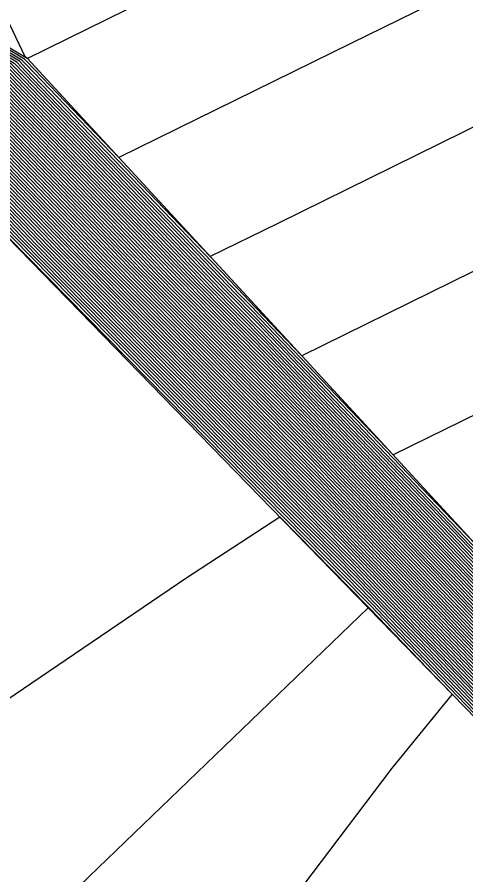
# Model space of a CAD drawing. Extents: x 2188792 to 2191981, y 386090 to 389710.
# Drawn here: x 2191399.78 to 2191410.49, y 389142.51 to 389162.99 of the extents above; entities that cross this region are included whole.
import ezdxf

# ---------------------------------------------------------------- set-up
doc = ezdxf.new("R2010")
doc.units = 0
for name, color, linetype in [('DTM Contours Major', 7, 'Continuous'), ('DTM Contours Minor', 7, 'Continuous'), ('PH Exist DTM Breakline', 7, 'Continuous')]:
    doc.layers.add(name, color=color, linetype=linetype)

msp = doc.modelspace()

# ---------------------------------------------------------------- linework, layer by layer
at = {"layer": 'DTM Contours Major'}
for points in [[(2191417.751, 389173.739), (2191411.546, 389160.789), (2191405.991, 389158.056)], [(2191405.991, 389158.056), (2191404.394, 389157.27), (2191400.003, 389161.851), (2191399.897, 389161.962), (2191392.479, 389166.409)], [(2191432.479, 389140.075), (2191422.291, 389140.504), (2191421.922, 389140.629), (2191416.779, 389144.375), (2191416.286, 389145.036), (2191415.311, 389145.443), (2191410.425, 389150.55), (2191405.525, 389155.671), (2191404.765, 389156.444), (2191399.959, 389161.457), (2191399.591, 389161.845), (2191392.886, 389165.865)], [(2191424.489, 389137.236), (2191422.135, 389137.335), (2191421.681, 389137.49), (2191420.927, 389139.158), (2191420.824, 389139.267), (2191415.915, 389144.4), (2191415.024, 389145.326), (2191410.191, 389150.378), (2191405.799, 389154.969), (2191404.211, 389156.582), (2191399.916, 389161.063), (2191399.284, 389161.728), (2191393.293, 389165.32)], [(2191423.299, 389133.012), (2191421.983, 389136.301), (2191421.82, 389136.504), (2191420.7, 389138.983), (2191420.378, 389139.321), (2191416.054, 389143.842), (2191414.232, 389145.738), (2191409.957, 389150.206), (2191406.072, 389154.267), (2191403.657, 389156.721), (2191399.872, 389160.669), (2191398.977, 389161.612), (2191393.7, 389164.775)], [(2191424.534, 389128.565), (2191423.174, 389132.346), (2191423.079, 389133.069), (2191421.833, 389136.184), (2191421.435, 389136.676), (2191420.472, 389138.808), (2191419.932, 389139.375), (2191416.192, 389143.285), (2191413.44, 389146.149), (2191409.723, 389150.034), (2191406.345, 389153.565), (2191403.103, 389156.859), (2191399.829, 389160.275), (2191398.671, 389161.495), (2191394.107, 389164.231)], [(2191423.767, 389129.606), (2191422.91, 389131.988), (2191422.715, 389133.487), (2191421.682, 389136.067), (2191421.051, 389136.848), (2191420.244, 389138.634), (2191419.486, 389139.429), (2191416.331, 389142.727), (2191412.648, 389146.56), (2191409.489, 389149.862), (2191406.618, 389152.862), (2191402.549, 389156.998), (2191399.785, 389159.881), (2191398.364, 389161.378), (2191394.514, 389163.686)], [(2191414.765, 389115.111), (2191416.881, 389117.85), (2191417.52, 389120.416), (2191419.167, 389123.982), (2191419.334, 389124.952), (2191419.352, 389125.645), (2191421.225, 389130.366), (2191422.333, 389130.731), (2191422.308, 389131.678), (2191422.318, 389131.772), (2191421.986, 389134.323), (2191421.381, 389135.834), (2191420.282, 389137.193), (2191419.789, 389138.284), (2191418.594, 389139.537), (2191416.609, 389141.612), (2191411.063, 389147.383), (2191409.021, 389149.518), (2191407.165, 389151.458), (2191401.442, 389157.275), (2191399.698, 389159.093), (2191397.75, 389161.145)], [(2191419.344, 389115.518), (2191419.563, 389116.851), (2191420.61, 389121.05), (2191421.209, 389122.349), (2191421.721, 389125.326), (2191421.777, 389127.455), (2191422.456, 389129.168), (2191422.858, 389129.3), (2191422.846, 389129.781), (2191423, 389130.647), (2191422.647, 389131.63), (2191422.35, 389133.905), (2191421.532, 389135.951), (2191420.666, 389137.02), (2191420.016, 389138.459), (2191419.04, 389139.483), (2191416.47, 389142.17), (2191411.856, 389146.972), (2191409.255, 389149.69), (2191406.891, 389152.16), (2191401.996, 389157.136), (2191399.742, 389159.487), (2191398.057, 389161.261)], [(2191406.703, 389112.627), (2191410.373, 389118.645), (2191411.292, 389119.839), (2191415.178, 389125.641), (2191416.037, 389127.469), (2191416.889, 389129.659), (2191420.688, 389133.408), (2191421.113, 389133.538), (2191421.282, 389133.594), (2191421.279, 389133.691), (2191421.353, 389134.414), (2191421.256, 389135.159), (2191421.08, 389135.6), (2191419.513, 389137.537), (2191419.333, 389137.934), (2191417.702, 389139.645), (2191416.887, 389140.497), (2191409.479, 389148.206), (2191408.553, 389149.174), (2191407.711, 389150.054), (2191400.334, 389157.551), (2191399.611, 389158.306), (2191397.137, 389160.911)], [(2191410.461, 389114.465), (2191411.607, 389116.345), (2191414.416, 389119.996), (2191415.615, 389121.787), (2191417.45, 389125.69), (2191419.269, 389130.364), (2191420.738, 389131.814), (2191420.903, 389131.865), (2191421.807, 389132.163), (2191421.794, 389132.684), (2191421.836, 389133.093), (2191421.621, 389134.741), (2191421.23, 389135.717), (2191419.897, 389137.365), (2191419.561, 389138.109), (2191418.148, 389139.591), (2191416.748, 389141.055), (2191410.271, 389147.794), (2191408.787, 389149.346), (2191407.438, 389150.756), (2191400.888, 389157.413), (2191399.655, 389158.699), (2191397.444, 389161.028)], [(2191401.052, 389111.898), (2191405.589, 389117.182), (2191406.745, 389119.042), (2191410.824, 389123.91), (2191413.568, 389127.874), (2191414.936, 389129.683), (2191415.873, 389130.922), (2191418.501, 389132.894), (2191420.638, 389135.002), (2191420.677, 389135.014), (2191420.724, 389135.221), (2191420.438, 389135.956), (2191419.925, 389136.725), (2191419.128, 389137.709), (2191419.105, 389137.76), (2191417.256, 389139.699), (2191417.025, 389139.94), (2191408.687, 389148.617), (2191408.319, 389149.002), (2191407.984, 389149.351), (2191399.78, 389157.69), (2191399.568, 389157.912), (2191396.83, 389160.794)]]:
    msp.add_lwpolyline(points, dxfattribs=at)
at = {"layer": 'DTM Contours Minor'}
for points in [[(2191423.371, 389132.734), (2191421.953, 389136.278), (2191421.743, 389136.538), (2191420.654, 389138.948), (2191420.289, 389139.332), (2191416.081, 389143.731), (2191414.073, 389145.82), (2191409.911, 389150.171), (2191406.126, 389154.126), (2191403.546, 389156.749), (2191399.864, 389160.59), (2191398.916, 389161.588), (2191393.781, 389164.667), (2191388.249, 389164.998), (2191387.928, 389165.473), (2191385.547, 389166.182), (2191385.289, 389166.256), (2191384.613, 389165.884), (2191383.811, 389166.831), (2191382.774, 389166.387), (2191372.808, 389167.316), (2191371.663, 389166.415), (2191366.668, 389165.875), (2191360.794, 389170.311)], [(2191409.546, 389166.685), (2191400.028, 389162.001), (2191400.02, 389162.008), (2191400.02, 389162.009), (2191399.973, 389162.037), (2191396.156, 389170.083)], [(2191423.298, 389132.818), (2191421.923, 389136.255), (2191421.666, 389136.573), (2191420.609, 389138.913), (2191420.199, 389139.342), (2191416.109, 389143.619), (2191413.915, 389145.902), (2191409.864, 389150.137), (2191406.181, 389153.986), (2191403.436, 389156.776), (2191399.855, 389160.512), (2191398.855, 389161.565), (2191393.863, 389164.558), (2191388.014, 389164.908), (2191387.769, 389165.27), (2191385.956, 389165.81), (2191385.547, 389165.927), (2191384.474, 389165.336), (2191383.791, 389166.142), (2191382.472, 389165.577), (2191373.59, 389166.405), (2191372.096, 389165.23), (2191365.582, 389164.525), (2191360.151, 389168.627)], [(2191407.768, 389162.37), (2191402.211, 389159.635), (2191400.012, 389161.93), (2191399.959, 389161.985), (2191392.398, 389166.518)], [(2191411.184, 389157.171), (2191406.578, 389154.905), (2191405.307, 389156.233), (2191405.208, 389156.333), (2191399.994, 389161.772), (2191399.836, 389161.939), (2191392.56, 389166.3)], [(2191410.821, 389153.553), (2191408.761, 389152.539), (2191405.361, 389156.093), (2191405.097, 389156.361), (2191399.985, 389161.693), (2191399.775, 389161.915), (2191392.642, 389166.191)], [(2191392.723, 389166.083), (2191399.713, 389161.892), (2191399.977, 389161.615), (2191404.986, 389156.389), (2191405.416, 389155.952), (2191410.519, 389150.618), (2191410.944, 389150.174), (2191420.954, 389145.996), (2191423.541, 389142.521)], [(2191430.315, 389140.801), (2191422.323, 389141.137), (2191422.261, 389141.158), (2191421.397, 389141.788), (2191418.62, 389145.516), (2191413.127, 389147.809), (2191410.472, 389150.584), (2191405.471, 389155.812), (2191404.876, 389156.416), (2191399.968, 389161.536), (2191399.652, 389161.869), (2191392.805, 389165.974)], [(2191430.881, 389139.507), (2191422.26, 389139.87), (2191421.584, 389140.1), (2191417.494, 389143.078), (2191415.804, 389144.846), (2191415.658, 389144.997), (2191410.379, 389150.515), (2191405.58, 389155.531), (2191404.654, 389156.472), (2191399.951, 389161.378), (2191399.529, 389161.822), (2191392.967, 389165.756)], [(2191429.283, 389138.94), (2191422.229, 389139.236), (2191421.246, 389139.57), (2191419.677, 389140.713), (2191415.831, 389144.734), (2191415.499, 389145.08), (2191410.332, 389150.481), (2191405.635, 389155.39), (2191404.543, 389156.499), (2191399.942, 389161.299), (2191399.468, 389161.798), (2191393.049, 389165.647)], [(2191427.685, 389138.372), (2191422.198, 389138.603), (2191421.138, 389138.963), (2191421.019, 389139.228), (2191421.002, 389139.245), (2191415.859, 389144.623), (2191415.341, 389145.162), (2191410.285, 389150.446), (2191405.689, 389155.25), (2191404.433, 389156.527), (2191399.933, 389161.221), (2191399.407, 389161.775), (2191393.13, 389165.538)], [(2191426.087, 389137.804), (2191422.167, 389137.969), (2191421.41, 389138.226), (2191420.973, 389139.193), (2191420.913, 389139.256), (2191415.887, 389144.511), (2191415.182, 389145.244), (2191410.238, 389150.412), (2191405.744, 389155.109), (2191404.322, 389156.555), (2191399.924, 389161.142), (2191399.345, 389161.752), (2191393.212, 389165.429)], [(2191427.478, 389135.734), (2191422.891, 389136.668), (2191422.104, 389136.702), (2191421.952, 389136.753), (2191420.882, 389139.123), (2191420.735, 389139.278), (2191415.943, 389144.288), (2191414.866, 389145.409), (2191410.145, 389150.343), (2191405.853, 389154.829), (2191404.1, 389156.61), (2191399.907, 389160.984), (2191399.223, 389161.705), (2191393.374, 389165.211)], [(2191426.544, 389135.031), (2191422.261, 389135.904), (2191422.074, 389136.372), (2191422.05, 389136.4), (2191420.836, 389139.088), (2191420.645, 389139.288), (2191415.97, 389144.177), (2191414.707, 389145.491), (2191410.098, 389150.309), (2191405.908, 389154.688), (2191403.99, 389156.638), (2191399.898, 389160.905), (2191399.161, 389161.682), (2191393.456, 389165.102)], [(2191425.61, 389134.328), (2191422.607, 389134.94), (2191422.044, 389136.348), (2191421.973, 389136.435), (2191420.791, 389139.053), (2191420.556, 389139.299), (2191415.998, 389144.065), (2191414.549, 389145.573), (2191410.051, 389150.274), (2191405.963, 389154.548), (2191403.879, 389156.666), (2191399.89, 389160.827), (2191399.1, 389161.658), (2191393.537, 389164.993)], [(2191424.675, 389133.625), (2191422.953, 389133.976), (2191422.013, 389136.325), (2191421.897, 389136.469), (2191420.745, 389139.018), (2191420.467, 389139.31), (2191416.026, 389143.954), (2191414.39, 389145.656), (2191410.004, 389150.24), (2191406.017, 389154.407), (2191403.768, 389156.693), (2191399.881, 389160.748), (2191399.039, 389161.635), (2191393.619, 389164.884)], [(2191424.381, 389128.773), (2191423.121, 389132.275), (2191423.007, 389133.152), (2191421.803, 389136.161), (2191421.358, 389136.71), (2191420.426, 389138.773), (2191419.843, 389139.386), (2191416.22, 389143.173), (2191413.281, 389146.231), (2191409.676, 389149.999), (2191406.4, 389153.424), (2191402.993, 389156.887), (2191399.82, 389160.196), (2191398.609, 389161.472), (2191394.188, 389164.122), (2191387.504, 389164.522), (2191387.107, 389164.459), (2191386.58, 389164.61), (2191383.917, 389163.144), (2191383.712, 389163.385), (2191381.265, 389162.337), (2191376.719, 389162.761), (2191373.83, 389160.49), (2191361.238, 389159.128)], [(2191424.228, 389128.981), (2191423.068, 389132.203), (2191422.934, 389133.236), (2191421.772, 389136.138), (2191421.281, 389136.745), (2191420.381, 389138.738), (2191419.753, 389139.396), (2191416.248, 389143.062), (2191413.123, 389146.314), (2191409.63, 389149.965), (2191406.454, 389153.284), (2191402.882, 389156.915), (2191399.811, 389160.118), (2191398.548, 389161.448), (2191394.27, 389164.013), (2191387.801, 389164.401), (2191386.916, 389164.258), (2191386.838, 389164.28), (2191383.778, 389162.595), (2191383.692, 389162.696), (2191380.963, 389161.527), (2191377.501, 389161.85), (2191374.263, 389159.306), (2191360.152, 389157.778)], [(2191424.59, 389128.847), (2191423.279, 389132.49), (2191423.225, 389132.902), (2191421.893, 389136.231), (2191421.589, 389136.607), (2191420.563, 389138.878), (2191420.11, 389139.353), (2191416.137, 389143.508), (2191413.757, 389145.985), (2191409.817, 389150.102), (2191406.236, 389153.845), (2191403.325, 389156.804), (2191399.846, 389160.433), (2191398.793, 389161.542), (2191393.944, 389164.449)], [(2191411.908, 389164.407), (2191407.768, 389162.37)], [(2191424.688, 389128.356), (2191423.226, 389132.418), (2191423.152, 389132.985), (2191421.863, 389136.208), (2191421.512, 389136.641), (2191420.518, 389138.843), (2191420.021, 389139.364), (2191416.165, 389143.396), (2191413.598, 389146.067), (2191409.77, 389150.068), (2191406.29, 389153.705), (2191403.214, 389156.832), (2191399.837, 389160.354), (2191398.732, 389161.518), (2191394.026, 389164.34)], [(2191424.074, 389129.189), (2191423.015, 389132.131), (2191422.861, 389133.32), (2191421.742, 389136.114), (2191421.204, 389136.779), (2191420.335, 389138.704), (2191419.664, 389139.407), (2191416.276, 389142.95), (2191412.964, 389146.396), (2191409.583, 389149.93), (2191406.509, 389153.143), (2191402.771, 389156.942), (2191399.803, 389160.039), (2191398.487, 389161.425), (2191394.351, 389163.904)], [(2191423.921, 389129.398), (2191422.963, 389132.06), (2191422.788, 389133.403), (2191421.712, 389136.091), (2191421.128, 389136.814), (2191420.29, 389138.669), (2191419.575, 389139.418), (2191416.303, 389142.839), (2191412.806, 389146.478), (2191409.536, 389149.896), (2191406.564, 389153.003), (2191402.66, 389156.97), (2191399.794, 389159.96), (2191398.425, 389161.402), (2191394.433, 389163.795)], [(2191422.835, 389114.971), (2191421.771, 389117.112), (2191422.471, 389121.375), (2191422.436, 389121.523), (2191422.816, 389123.585), (2191423.154, 389125.551), (2191423.188, 389126.861), (2191423.186, 389128.481), (2191423.46, 389130.022), (2191422.805, 389131.845), (2191422.569, 389133.654), (2191421.622, 389136.021), (2191420.897, 389136.917), (2191420.153, 389138.564), (2191419.307, 389139.45), (2191416.387, 389142.504), (2191412.331, 389146.725), (2191409.396, 389149.793), (2191406.728, 389152.581), (2191402.328, 389157.053), (2191399.768, 389159.724), (2191398.241, 389161.331)], [(2191423.614, 389129.814), (2191422.857, 389131.916), (2191422.642, 389133.57), (2191421.652, 389136.044), (2191420.974, 389136.883), (2191420.199, 389138.599), (2191419.397, 389139.44), (2191416.359, 389142.616), (2191412.489, 389146.643), (2191409.442, 389149.827), (2191406.673, 389152.722), (2191402.439, 389157.025), (2191399.776, 389159.802), (2191398.302, 389161.355)], [(2191413.813, 389115.18), (2191416.494, 389118.651), (2191416.902, 389120.289), (2191418.758, 389124.308), (2191418.856, 389124.877), (2191418.867, 389125.284), (2191420.978, 389130.606), (2191422.227, 389131.018), (2191422.205, 389131.879), (2191422.221, 389132.036), (2191421.913, 389134.406), (2191421.351, 389135.81), (2191420.205, 389137.227), (2191419.743, 389138.249), (2191418.505, 389139.548), (2191416.637, 389141.501), (2191410.905, 389147.465), (2191408.974, 389149.483), (2191407.219, 389151.318), (2191401.331, 389157.302), (2191399.689, 389159.015), (2191397.689, 389161.121)], [(2191415.717, 389115.042), (2191417.267, 389117.049), (2191418.138, 389120.543), (2191419.575, 389123.655), (2191419.811, 389125.027), (2191419.837, 389126.007), (2191421.471, 389130.127), (2191422.438, 389130.445), (2191422.411, 389131.477), (2191422.414, 389131.507), (2191422.058, 389134.239), (2191421.411, 389135.857), (2191420.359, 389137.158), (2191419.834, 389138.319), (2191418.683, 389139.526), (2191416.581, 389141.724), (2191411.222, 389147.301), (2191409.068, 389149.552), (2191407.11, 389151.598), (2191401.553, 389157.247), (2191399.707, 389159.172), (2191397.812, 389161.168)], [(2191416.668, 389114.972), (2191417.654, 389116.248), (2191418.756, 389120.67), (2191419.984, 389123.329), (2191420.289, 389125.102), (2191420.322, 389126.369), (2191421.717, 389129.887), (2191422.543, 389130.159), (2191422.517, 389131.146), (2191422.54, 389131.272), (2191422.488, 389131.415), (2191422.131, 389134.155), (2191421.441, 389135.88), (2191420.435, 389137.124), (2191419.88, 389138.354), (2191418.772, 389139.515), (2191416.553, 389141.835), (2191411.38, 389147.218), (2191409.115, 389149.586), (2191407.055, 389151.739), (2191401.663, 389157.219), (2191399.716, 389159.251), (2191397.873, 389161.191)], [(2191418.041, 389115.447), (2191419.374, 389120.797), (2191420.392, 389123.002), (2191420.766, 389125.177), (2191420.807, 389126.731), (2191421.963, 389129.647), (2191422.648, 389129.873), (2191422.627, 389130.691), (2191422.693, 389131.064), (2191422.541, 389131.487), (2191422.204, 389134.072), (2191421.471, 389135.904), (2191420.512, 389137.089), (2191419.925, 389138.389), (2191418.861, 389139.504), (2191416.526, 389141.947), (2191411.539, 389147.136), (2191409.162, 389149.621), (2191407.001, 389151.879), (2191401.774, 389157.191), (2191399.724, 389159.33), (2191397.934, 389161.215)], [(2191418.58, 389115.258), (2191419.992, 389120.924), (2191420.801, 389122.676), (2191421.244, 389125.252), (2191421.292, 389127.093), (2191422.21, 389129.407), (2191422.753, 389129.586), (2191422.736, 389130.236), (2191422.847, 389130.855), (2191422.594, 389131.558), (2191422.277, 389133.988), (2191421.501, 389135.927), (2191420.589, 389137.055), (2191419.971, 389138.424), (2191418.951, 389139.494), (2191416.498, 389142.058), (2191411.697, 389147.054), (2191409.208, 389149.655), (2191406.946, 389152.02), (2191401.885, 389157.164), (2191399.733, 389159.409), (2191397.996, 389161.238)], [(2191420.717, 389114.915), (2191420.153, 389116.049), (2191420.546, 389118.444), (2191421.227, 389121.177), (2191421.618, 389122.023), (2191422.199, 389125.401), (2191422.262, 389127.817), (2191422.702, 389128.928), (2191422.963, 389129.014), (2191422.955, 389129.326), (2191423.154, 389130.439), (2191422.699, 389131.702), (2191422.423, 389133.821), (2191421.562, 389135.974), (2191420.743, 389136.986), (2191420.062, 389138.494), (2191419.129, 389139.472), (2191416.442, 389142.281), (2191412.014, 389146.889), (2191409.302, 389149.724), (2191406.837, 389152.301), (2191402.106, 389157.108), (2191399.75, 389159.566), (2191398.118, 389161.285)], [(2191421.776, 389114.943), (2191420.962, 389116.581), (2191421.529, 389120.036), (2191421.845, 389121.304), (2191422.026, 389121.696), (2191422.676, 389125.476), (2191422.747, 389128.179), (2191422.949, 389128.688), (2191423.068, 389128.728), (2191423.065, 389128.871), (2191423.307, 389130.231), (2191422.752, 389131.773), (2191422.496, 389133.738), (2191421.592, 389135.997), (2191420.82, 389136.952), (2191420.108, 389138.529), (2191419.218, 389139.461), (2191416.415, 389142.393), (2191412.172, 389146.807), (2191409.349, 389149.758), (2191406.782, 389152.441), (2191402.217, 389157.081), (2191399.759, 389159.645), (2191398.18, 389161.308)], [(2191407.455, 389112.995), (2191410.62, 389118.185), (2191411.917, 389119.871), (2191415.265, 389124.87), (2191416.319, 389127.114), (2191417.365, 389129.8), (2191420.698, 389133.09), (2191421.071, 389133.204), (2191421.387, 389133.307), (2191421.382, 389133.49), (2191421.45, 389134.15), (2191421.329, 389135.075), (2191421.11, 389135.623), (2191419.59, 389137.503), (2191419.379, 389137.969), (2191417.791, 389139.634), (2191416.859, 389140.609), (2191409.638, 389148.123), (2191408.6, 389149.208), (2191407.656, 389150.194), (2191400.445, 389157.524), (2191399.62, 389158.384), (2191397.198, 389160.935)], [(2191408.206, 389113.362), (2191410.867, 389117.725), (2191412.541, 389119.902), (2191415.353, 389124.099), (2191416.602, 389126.758), (2191417.841, 389129.941), (2191420.708, 389132.771), (2191421.029, 389132.869), (2191421.492, 389133.021), (2191421.485, 389133.288), (2191421.546, 389133.885), (2191421.402, 389134.991), (2191421.14, 389135.647), (2191419.666, 389137.468), (2191419.424, 389138.004), (2191417.88, 389139.623), (2191416.831, 389140.72), (2191409.796, 389148.041), (2191408.647, 389149.242), (2191407.602, 389150.334), (2191400.556, 389157.496), (2191399.628, 389158.463), (2191397.26, 389160.958)], [(2191408.958, 389113.73), (2191411.113, 389117.265), (2191413.166, 389119.933), (2191415.44, 389123.329), (2191416.885, 389126.402), (2191418.317, 389130.082), (2191420.718, 389132.452), (2191420.987, 389132.534), (2191421.597, 389132.735), (2191421.588, 389133.087), (2191421.643, 389133.621), (2191421.475, 389134.908), (2191421.17, 389135.67), (2191419.743, 389137.434), (2191419.47, 389138.039), (2191417.97, 389139.612), (2191416.803, 389140.832), (2191409.954, 389147.959), (2191408.693, 389149.277), (2191407.547, 389150.475), (2191400.666, 389157.468), (2191399.637, 389158.542), (2191397.321, 389160.981)], [(2191409.709, 389114.098), (2191411.36, 389116.805), (2191413.791, 389119.964), (2191415.528, 389122.558), (2191417.167, 389126.046), (2191418.793, 389130.223), (2191420.728, 389132.133), (2191420.945, 389132.199), (2191421.702, 389132.449), (2191421.691, 389132.886), (2191421.739, 389133.357), (2191421.548, 389134.824), (2191421.2, 389135.693), (2191419.82, 389137.399), (2191419.515, 389138.074), (2191418.059, 389139.602), (2191416.776, 389140.943), (2191410.113, 389147.877), (2191408.74, 389149.311), (2191407.493, 389150.615), (2191400.777, 389157.441), (2191399.646, 389158.621), (2191397.382, 389161.005)], [(2191411.212, 389114.833), (2191411.853, 389115.885), (2191415.04, 389120.027), (2191415.703, 389121.016), (2191417.732, 389125.334), (2191419.745, 389130.505), (2191420.748, 389131.496), (2191420.861, 389131.53), (2191421.912, 389131.876), (2191421.897, 389132.483), (2191421.932, 389132.828), (2191421.694, 389134.657), (2191421.26, 389135.74), (2191419.974, 389137.331), (2191419.606, 389138.144), (2191418.237, 389139.58), (2191416.72, 389141.166), (2191410.43, 389147.712), (2191408.834, 389149.38), (2191407.383, 389150.896), (2191400.999, 389157.385), (2191399.663, 389158.778), (2191397.505, 389161.051)], [(2191412.1, 389115.425), (2191415.665, 389120.058), (2191415.791, 389120.246), (2191418.015, 389124.979), (2191420.221, 389130.646), (2191420.758, 389131.177), (2191420.818, 389131.195), (2191422.017, 389131.59), (2191422, 389132.282), (2191422.029, 389132.564), (2191421.767, 389134.573), (2191421.291, 389135.763), (2191420.051, 389137.296), (2191419.652, 389138.179), (2191418.326, 389139.569), (2191416.692, 389141.278), (2191410.588, 389147.63), (2191408.881, 389149.414), (2191407.329, 389151.037), (2191401.109, 389157.358), (2191399.672, 389158.857), (2191397.566, 389161.075)], [(2191422.102, 389132.081), (2191422.125, 389132.3), (2191421.84, 389134.49), (2191421.321, 389135.787), (2191420.128, 389137.262), (2191419.698, 389138.214), (2191418.415, 389139.558), (2191416.664, 389141.389), (2191410.747, 389147.548), (2191408.927, 389149.449), (2191407.274, 389151.177), (2191401.22, 389157.33), (2191399.681, 389158.936), (2191397.628, 389161.098)], [(2191399.482, 389114.109), (2191404.825, 389119.034), (2191405.526, 389119.795), (2191409.084, 389122.958), (2191411.233, 389125.523), (2191411.501, 389125.91), (2191415.179, 389130.772), (2191417.699, 389134.104), (2191420.076, 389135.887), (2191419.847, 389136.473), (2191419.132, 389137.544), (2191418.909, 389137.838), (2191418.632, 389138.174), (2191417.167, 389139.71), (2191417.053, 389139.828), (2191408.529, 389148.699), (2191408.272, 389148.967), (2191408.039, 389149.211), (2191399.669, 389157.717), (2191399.559, 389157.833), (2191396.769, 389160.771)], [(2191405.384, 389115.237), (2191407.924, 389119.323), (2191410.415, 389122.296), (2191413.757, 389127.125), (2191414.827, 389128.723), (2191414.907, 389128.893), (2191414.986, 389129.095), (2191420.648, 389134.684), (2191420.803, 389134.731), (2191420.964, 389135.438), (2191420.967, 389135.471), (2191420.965, 389135.493), (2191420.959, 389135.506), (2191419.205, 389137.675), (2191419.151, 389137.795), (2191417.345, 389139.688), (2191416.998, 389140.051), (2191408.845, 389148.535), (2191408.366, 389149.036), (2191407.93, 389149.492), (2191399.891, 389157.662), (2191399.576, 389157.99), (2191396.892, 389160.818)], [(2191405.18, 389113.293), (2191409.102, 389119.604), (2191410.006, 389120.682), (2191411.219, 389122.435), (2191414.915, 389127.953), (2191415.189, 389128.537), (2191415.462, 389129.236), (2191420.658, 389134.365), (2191420.928, 389134.447), (2191421.033, 389134.907), (2191421.064, 389135.206), (2191421.037, 389135.409), (2191420.989, 389135.53), (2191419.282, 389137.641), (2191419.197, 389137.83), (2191417.434, 389139.677), (2191416.97, 389140.163), (2191409.004, 389148.452), (2191408.413, 389149.07), (2191407.875, 389149.632), (2191400.002, 389157.634), (2191399.585, 389158.069), (2191396.953, 389160.841)], [(2191405.2, 389111.891), (2191409.88, 389119.565), (2191410.042, 389119.777), (2191415.002, 389127.182), (2191415.472, 389128.181), (2191415.938, 389129.377), (2191420.668, 389134.046), (2191421.054, 389134.164), (2191421.102, 389134.376), (2191421.16, 389134.942), (2191421.11, 389135.326), (2191421.019, 389135.553), (2191419.359, 389137.606), (2191419.242, 389137.865), (2191417.524, 389139.666), (2191416.942, 389140.274), (2191409.162, 389148.37), (2191408.459, 389149.105), (2191407.82, 389149.773), (2191400.112, 389157.607), (2191399.594, 389158.148), (2191397.014, 389160.864)], [(2191405.952, 389112.259), (2191410.126, 389119.105), (2191410.667, 389119.808), (2191415.09, 389126.411), (2191415.754, 389127.825), (2191416.413, 389129.518), (2191420.678, 389133.727), (2191421.155, 389133.873), (2191421.177, 389133.88), (2191421.176, 389133.892), (2191421.257, 389134.678), (2191421.183, 389135.242), (2191421.05, 389135.576), (2191419.436, 389137.572), (2191419.288, 389137.9), (2191417.613, 389139.656), (2191416.914, 389140.386), (2191409.321, 389148.288), (2191408.506, 389149.139), (2191407.766, 389149.913), (2191400.223, 389157.579), (2191399.602, 389158.227), (2191397.076, 389160.888)], [(2191392.906, 389113.953), (2191397.738, 389119.143), (2191399.12, 389120.417), (2191404.098, 389125.827), (2191405.28, 389126.878), (2191410.513, 389132.685), (2191411.22, 389133.101), (2191416.162, 389133.85), (2191419.157, 389137.106), (2191418.318, 389138.216), (2191417.101, 389139.686), (2191415.561, 389138.287), (2191416.887, 389139.919), (2191408.37, 389148.781), (2191408.225, 389148.933), (2191408.094, 389149.07), (2191399.559, 389157.745), (2191399.55, 389157.754)], [(2191330.888, 389083.533), (2191333.381, 389085.936), (2191337.592, 389089.427), (2191340.365, 389092.103), (2191344.303, 389095.397), (2191347.328, 389098.321), (2191351.018, 389101.434), (2191354.274, 389104.586), (2191357.264, 389108.45), (2191360.206, 389111.29), (2191363.405, 389115.565), (2191365.954, 389118.017), (2191369.397, 389122.822), (2191371.437, 389124.775), (2191375.166, 389130.29), (2191376.522, 389131.58), (2191382.752, 389135.586), (2191385.697, 389137.562), (2191390.524, 389140.686), (2191394.791, 389143.566), (2191398.29, 389145.846), (2191403.81, 389149.592), (2191406.051, 389151.061), (2191408.148, 389148.93)], [(2191408.148, 389148.93), (2191408.178, 389148.898), (2191408.212, 389148.864), (2191410.167, 389146.829), (2191408.727, 389145.057), (2191404.486, 389139.457), (2191402.343, 389136.839), (2191398.766, 389132.157), (2191395.949, 389128.739), (2191393.01, 389124.924), (2191389.545, 389120.749), (2191386.862, 389118.005), (2191383.065, 389114.229)]]:
    msp.add_lwpolyline(points, dxfattribs=at)
at = {"layer": 'PH Exist DTM Breakline'}
for points in [[(2191412.968, 389174.989), (2191406.057, 389179.252), (2191399.158, 389181.449), (2191393.105, 389179.28), (2191390.111, 389175.559), (2191389.713, 389172.385), (2191390.852, 389169.218), (2191392.36, 389166.569), (2191400.02, 389162.009)], [(2191422.462, 389131.378), (2191420.955, 389135.503), (2191419.072, 389137.734), (2191417.08, 389139.72), (2191408.165, 389148.888), (2191399.549, 389157.747), (2191396.709, 389160.748), (2191387.263, 389164.621)], [(2191421.036, 389139.241), (2191415.782, 389144.933), (2191410.528, 389150.625), (2191405.274, 389156.317), (2191400.02, 389162.009)], [(2191408.165, 389148.888), (2191401.506, 389142.471), (2191394.847, 389136.053), (2191388.188, 389129.635), (2191381.506, 389123.009), (2191374.823, 389116.383), (2191368.14, 389109.756), (2191361.457, 389103.13), (2191354.775, 389096.503), (2191348.092, 389089.877), (2191341.409, 389083.25), (2191334.727, 389076.624)]]:
    msp.add_lwpolyline(points, dxfattribs=at)

doc.saveas('drawing.dxf')
